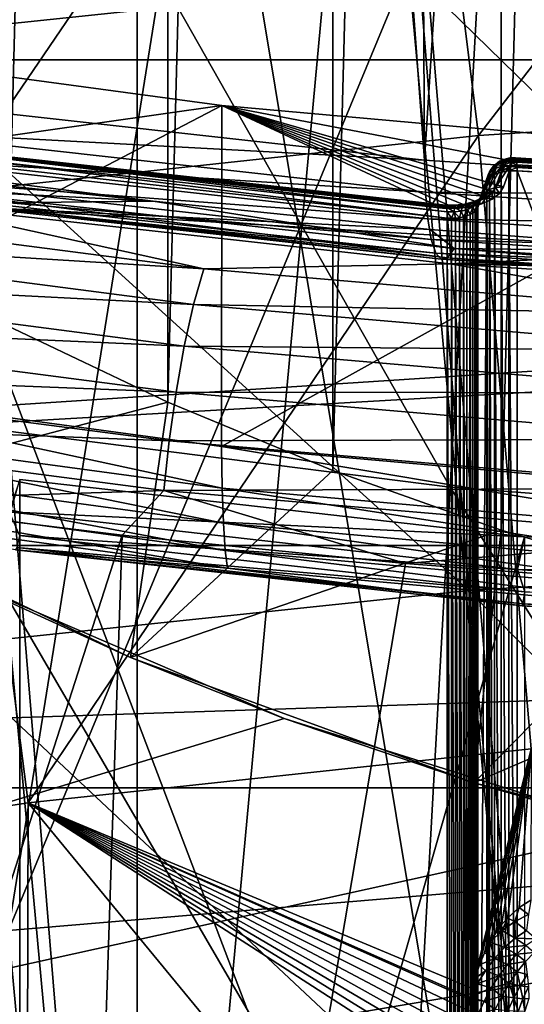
# Model space of a CAD drawing. Header units: metres. Extents: x -109 to 109, y -78 to 121.
# Tile 651 of 656: x -5.85 to -3.93, y -47.25 to -43.49. Entities that reach past the tile are written whole.
import ezdxf

# ---------------------------------------------------------------- set-up
doc = ezdxf.new("R2010")
doc.units = ezdxf.units.M
doc.layers.add('solid_508554_SW0001', color=7, linetype='CONTINUOUS')

msp = doc.modelspace()

# ---------------------------------------------------------------- linework, layer by layer
at = {"layer": 'solid_508554_SW0001'}
for points in [[(-4.01723, -45.438103, -81.150002), (-4.01723, -20.710646, -81.150002), (-3.364592, -20.517324, -81.150002)], [(-3.364592, -45.631424, -81.150002), (-4.01723, -45.438103, -81.150002), (-3.364592, -20.517324, -81.150002)], [(-4.658784, -45.210922, -81.150002), (-4.658784, -20.937828, -81.150002), (-4.01723, -20.710646, -81.150002)], [(-4.01723, -45.438103, -81.150002), (-4.658784, -45.210922, -81.150002), (-4.01723, -20.710646, -81.150002)], [(-5.287572, -44.950462, -81.150002), (-5.287572, -21.198286, -81.150002), (-4.658784, -20.937828, -81.150002)], [(-4.658784, -45.210922, -81.150002), (-5.287572, -44.950462, -81.150002), (-4.658784, -20.937828, -81.150002)], [(-5.901887, -44.657455, -81.150002), (-5.901887, -21.491295, -81.150002), (-5.287572, -21.198286, -81.150002)], [(-5.287572, -44.950462, -81.150002), (-5.901887, -44.657455, -81.150002), (-5.287572, -21.198286, -81.150002)], [(-6.560158, -27.994875, -12.251502), (-5.485802, -28.125662, -12.478029), (-6.423145, -43.793064, -2.395972)], [(-5.485802, -28.125662, -12.478029), (-4.309449, -44.027363, -2.801788), (-6.423145, -43.793064, -2.395972)], [(-5.485802, -28.125662, -12.478029), (-4.401103, -28.233006, -12.663955), (-4.309449, -44.027363, -2.801788)], [(-4.401103, -28.233006, -12.663955), (-3.308108, -28.316706, -12.808928), (-4.309449, -44.027363, -2.801788)], [(-3.308108, -28.316706, -12.808928), (-2.162955, -44.168655, -3.046519), (-4.309449, -44.027363, -2.801788)], [(-3.629026, -31.862358, 40.812778), (-3.629026, -51.276081, 7.187222), (-5.404819, -51.067249, 7.548927)], [(-3.629026, -31.862358, 40.812778), (-5.404819, -51.067249, 7.548927), (-5.404819, -32.07119, 40.451073)], [(-3.629026, -51.32246, 7.214), (-3.629026, -31.908737, 40.839554), (-5.404819, -32.117569, 40.477848)], [(-5.404819, -32.07119, 40.451073), (-5.404819, -51.067249, 7.548927), (-7.134504, -50.777386, 8.050988)], [(-5.404819, -32.07119, 40.451073), (-7.134504, -50.777386, 8.050988), (-7.134504, -32.361053, 39.949013)], [(-5.404819, -51.113628, 7.575704), (-5.404819, -32.117569, 40.477848), (-7.134504, -32.407433, 39.975788)], [(-3.629026, -51.32246, 7.214), (-5.404819, -32.117569, 40.477848), (-5.404819, -51.113628, 7.575704)], [(-5.404819, -51.113628, 7.575704), (-7.134504, -32.407433, 39.975788), (-7.134504, -50.823765, 8.077765)], [(-5.404819, -51.067249, 7.548927), (-6.276352, -40.446301, 1.728551), (-7.134569, -40.291367, 1.996909)], [(-7.134504, -50.777386, 8.050988), (-5.404819, -51.067249, 7.548927), (-7.134569, -40.291367, 1.996909)], [(-5.404819, -51.067249, 7.548927), (-5.404889, -40.581234, 1.494844), (-6.276352, -40.446301, 1.728551)], [(-3.629026, -51.276081, 7.187222), (-4.521749, -40.695915, 1.296209), (-5.404889, -40.581234, 1.494844)], [(-5.404819, -51.067249, 7.548927), (-3.629026, -51.276081, 7.187222), (-5.404889, -40.581234, 1.494844)], [(-5.895992, -46.964874, 86.879326), (-4.900442, -40.748657, 98.549866), (-3.269912, -40.630043, 98.488197)], [(-2.953944, -46.717266, 86.750404), (-5.895992, -46.964874, 86.879326), (-3.269912, -40.630043, 98.488197)], [(-3.629026, -51.276081, 7.187222), (-3.62909, -40.790066, 1.133133), (-4.521749, -40.695915, 1.296209)], [(-5.895992, -46.964874, 86.879326), (-6.525666, -40.914528, 98.636101), (-4.900442, -40.748657, 98.549866)], [(-6.455026, -43.566059, 54.586559), (-4.607106, -41.059139, 54.730843), (-6.869135, -41.302891, 54.308651)], [(-6.455026, -43.566059, 54.586559), (-4.328004, -43.343063, 54.972797), (-4.607106, -41.059139, 54.730843)], [(-4.104473, -43.933121, 53.005287), (-4.392831, -41.612961, 52.792309), (-2.204805, -41.468933, 53.041775)], [(-2.059657, -43.802197, 53.232056), (-4.104473, -43.933121, 53.005287), (-2.204805, -41.468933, 53.041775)], [(-6.119717, -44.15028, 52.629154), (-6.547425, -41.851791, 52.378643), (-4.392831, -41.612961, 52.792309)], [(-4.104473, -43.933121, 53.005287), (-6.119717, -44.15028, 52.629154), (-4.392831, -41.612961, 52.792309)], [(-6.299369, -45.009907, 102.510941), (-4.212445, -45.274727, 102.663315), (-6.051652, -42.033009, 107.892433)], [(-4.212445, -45.274727, 102.663315), (-4.04395, -42.245338, 108.014519), (-6.051652, -42.033009, 107.892433)], [(14.516794, -42.200077, -49.456135), (-14.516794, -42.200077, -49.456135), (-14.33133, -43.644951, -52.58112)], [(14.331326, -43.644993, -52.581203), (14.516794, -42.200077, -49.456135), (-14.33133, -43.644951, -52.58112)], [(-4.212445, -45.274727, 102.663315), (-2.109895, -45.433464, 102.754768), (-4.04395, -42.245338, 108.014519)], [(-2.109895, -45.433464, 102.754768), (-2.024637, -42.372395, 108.087708), (-4.04395, -42.245338, 108.014519)], [(-2.077328, -45.540302, 55.240616), (-2.171419, -43.208652, 55.205601), (-4.328004, -43.343063, 54.972797)], [(-4.140467, -45.668884, 55.017899), (-4.328004, -43.343063, 54.972797), (-6.455026, -43.566059, 54.586559)], [(-4.140467, -45.668884, 55.017899), (-2.077328, -45.540302, 55.240616), (-4.328004, -43.343063, 54.972797)], [(-7.060809, -44.850948, 0.315876), (-7.060785, -43.551914, -0.434131), (-5.082956, -43.81974, -0.898017)], [(-5.082956, -43.81974, -0.898017), (-7.060785, -43.551914, -0.434131), (-6.245861, -43.984772, -1.183861)], [(-6.175321, -45.882217, 54.648399), (-4.140467, -45.668884, 55.017899), (-6.455026, -43.566059, 54.586559)], [(14.331326, -43.644993, -52.581203), (-14.33133, -43.644951, -52.58112), (-14.108759, -45.49614, -56.70747)], [(14.303506, -43.868729, -53.072418), (14.331326, -43.644993, -52.581203), (-14.108759, -45.49614, -56.70747)], [(-6.417964, -43.91507, -2.303208), (-6.423145, -43.793064, -2.395972), (-4.309449, -44.027363, -2.801788)], [(-2.059657, -43.802197, 53.232056), (-3.903623, -46.271629, 53.002853), (-4.104473, -43.933121, 53.005287)], [(-7.060809, -44.850948, 0.315876), (-5.082956, -43.81974, -0.898017), (-5.082978, -45.118774, -0.148012)], [(-5.082956, -43.81974, -0.898017), (-6.245861, -43.984772, -1.183861), (-4.240786, -44.210926, -1.575567)], [(-5.082978, -45.118774, -0.148012), (-5.082956, -43.81974, -0.898017), (-3.065651, -43.999454, -1.209289)], [(-5.082956, -43.81974, -0.898017), (-4.008262, -44.129883, -1.435199), (-3.973532, -44.031403, -1.264624)], [(-3.065651, -43.999454, -1.209289), (-5.082956, -43.81974, -0.898017), (-3.973532, -44.031403, -1.264624)], [(-5.082956, -43.81974, -0.898017), (-4.024026, -44.154846, -1.478439), (-4.008262, -44.129883, -1.435199)], [(-5.082956, -43.81974, -0.898017), (-4.052202, -44.176907, -1.516647), (-4.024026, -44.154846, -1.478439)], [(-5.082956, -43.81974, -0.898017), (-4.090856, -44.194553, -1.547212), (-4.052202, -44.176907, -1.516647)], [(-5.082956, -43.81974, -0.898017), (-4.137343, -44.206581, -1.568045), (-4.090856, -44.194553, -1.547212)], [(-5.082956, -43.81974, -0.898017), (-4.188486, -44.212166, -1.577719), (-4.137343, -44.206581, -1.568045)], [(-5.082956, -43.81974, -0.898017), (-4.240786, -44.210926, -1.575567), (-4.188486, -44.212166, -1.577719)], [(14.108759, -45.49614, -56.70747), (14.303506, -43.868729, -53.072418), (-14.108759, -45.49614, -56.70747)], [(-8.297203, -43.875393, -0.994412), (-6.389594, -44.051994, -1.300292), (-5.344443, -44.183674, -1.528365)], [(-6.278788, -44.193562, -1.545495), (-8.297203, -43.875393, -0.994412), (-5.344443, -44.183674, -1.528365)], [(-4.305973, -44.149178, -2.708696), (-6.417964, -43.91507, -2.303208), (-4.309449, -44.027363, -2.801788)], [(-6.405354, -44.017605, -2.189666), (-6.417964, -43.91507, -2.303208), (-4.305973, -44.149178, -2.708696)], [(-4.104473, -43.933121, 53.005287), (-5.820252, -46.478161, 52.64513), (-6.119717, -44.15028, 52.629154)], [(-4.104473, -43.933121, 53.005287), (-3.903623, -46.271629, 53.002853), (-5.820252, -46.478161, 52.64513)], [(-4.235291, -44.199959, -1.546785), (-4.240786, -44.210926, -1.575567), (-6.245861, -43.984772, -1.183861)], [(-6.017289, -44.003448, -1.206417), (-4.235291, -44.199959, -1.546785), (-6.245861, -43.984772, -1.183861)], [(-4.297513, -44.251251, -2.594357), (-6.405354, -44.017605, -2.189666), (-4.305973, -44.149178, -2.708696)], [(-6.38578, -44.096764, -2.05961), (-6.405354, -44.017605, -2.189666), (-4.297513, -44.251251, -2.594357)], [(-6.219672, -44.023121, -1.05028), (-4.223004, -49.271271, 1.459655), (-4.223004, -44.248325, -1.440345)], [(-6.219672, -44.023121, -1.05028), (-4.223004, -44.248325, -1.440345), (-6.001062, -44.028053, -1.120447)], [(-6.219672, -49.046066, 1.84972), (-4.223004, -49.271271, 1.459655), (-6.219672, -44.023121, -1.05028)], [(-6.01024, -44.002266, -1.175925), (-4.23033, -44.198547, -1.515895), (-6.017289, -44.003448, -1.206417)], [(-6.017289, -44.003448, -1.206417), (-4.23033, -44.198547, -1.515895), (-4.235291, -44.199959, -1.546785)], [(-6.01024, -44.002266, -1.175925), (-4.226394, -44.206844, -1.485953), (-4.23033, -44.198547, -1.515895)], [(-6.004648, -44.010746, -1.1463), (-4.226394, -44.206844, -1.485953), (-6.01024, -44.002266, -1.175925)], [(-6.004648, -44.010746, -1.1463), (-4.22387, -44.224033, -1.459897), (-4.226394, -44.206844, -1.485953)], [(-6.001062, -44.028053, -1.120447), (-4.22387, -44.224033, -1.459897), (-6.004648, -44.010746, -1.1463)], [(-6.001062, -44.028053, -1.120447), (-4.223004, -44.248325, -1.440345), (-4.22387, -44.224033, -1.459897)], [(-5.082978, -45.118774, -0.148012), (-3.065651, -43.999454, -1.209289), (-3.065665, -45.298492, -0.459287)], [(-4.305973, -44.149178, -2.708696), (-4.309449, -44.027363, -2.801788), (-2.162955, -44.168655, -3.046519)], [(-4.066097, -44.141293, -1.416837), (-4.032109, -44.043221, -1.245872), (-4.004067, -44.032978, -1.257496)], [(-4.038606, -44.13142, -1.428133), (-4.066097, -44.141293, -1.416837), (-4.004067, -44.032978, -1.257496)], [(-4.047506, -44.051212, -1.222805), (-4.034378, -44.042671, -1.189667), (-4.024043, -44.031715, -1.21296)], [(-4.047506, -44.051212, -1.222805), (-4.024043, -44.031715, -1.21296), (-4.037282, -44.046375, -1.242999)], [(-4.038606, -44.13142, -1.428133), (-3.973532, -44.031403, -1.264624), (-4.008262, -44.129883, -1.435199)], [(-4.038606, -44.13142, -1.428133), (-3.995366, -44.031631, -1.260045), (-3.973532, -44.031403, -1.264624)], [(-4.038606, -44.13142, -1.428133), (-4.004067, -44.032978, -1.257496), (-3.995366, -44.031631, -1.260045)], [(-4.037282, -44.046375, -1.242999), (-4.024043, -44.031715, -1.21296), (-4.010734, -44.02792, -1.237)], [(-4.032109, -44.043221, -1.245872), (-4.037282, -44.046375, -1.242999), (-4.010734, -44.02792, -1.237)], [(-4.024043, -44.031715, -1.21296), (-4.034378, -44.042671, -1.189667), (-4.008827, -44.033653, -1.174131)], [(-4.004067, -44.032978, -1.257496), (-4.032109, -44.043221, -1.245872), (-4.010734, -44.02792, -1.237)], [(-4.024043, -44.031715, -1.21296), (-4.008827, -44.033653, -1.174131), (-3.998477, -44.022701, -1.197446)], [(-4.010734, -44.02792, -1.237), (-4.024043, -44.031715, -1.21296), (-3.998477, -44.022701, -1.197446)], [(-4.010734, -44.02792, -1.237), (-3.998477, -44.022701, -1.197446), (-3.985151, -44.018921, -1.221505)], [(-3.995366, -44.031631, -1.260045), (-4.010734, -44.02792, -1.237), (-3.985151, -44.018921, -1.221505)], [(-4.004067, -44.032978, -1.257496), (-4.010734, -44.02792, -1.237), (-3.995366, -44.031631, -1.260045)], [(-3.973333, -44.025063, -1.17772), (-3.998477, -44.022701, -1.197446), (-4.008827, -44.033653, -1.174131)], [(-3.981183, -44.035309, -1.158917), (-3.973333, -44.025063, -1.17772), (-4.008827, -44.033653, -1.174131)], [(-3.998477, -44.022701, -1.197446), (-3.963453, -44.019077, -1.20405), (-3.985151, -44.018921, -1.221505)], [(-3.998477, -44.022701, -1.197446), (-3.962585, -44.020065, -1.197646), (-3.963453, -44.019077, -1.20405)], [(-3.973333, -44.025063, -1.17772), (-3.962585, -44.020065, -1.197646), (-3.998477, -44.022701, -1.197446)], [(-3.995366, -44.031631, -1.260045), (-3.985151, -44.018921, -1.221505), (-3.969797, -44.022671, -1.244584)], [(-3.995366, -44.031631, -1.260045), (-3.969797, -44.022671, -1.244584), (-3.973532, -44.031403, -1.264624)], [(-3.985151, -44.018921, -1.221505), (-3.963453, -44.019077, -1.20405), (-3.968278, -44.02039, -1.235695)], [(-3.985151, -44.018921, -1.221505), (-3.968278, -44.02039, -1.235695), (-3.969797, -44.022671, -1.244584)], [(-3.981183, -44.035309, -1.158917), (-3.958347, -44.035416, -1.160322), (-3.973333, -44.025063, -1.17772)], [(-3.065651, -43.999454, -1.209289), (-3.973532, -44.031403, -1.264624), (-1.997965, -44.158318, -1.48445)], [(-3.969797, -44.022671, -1.244584), (-1.997965, -44.158318, -1.48445), (-3.973532, -44.031403, -1.264624)], [(-3.973333, -44.025063, -1.17772), (-3.959697, -44.027767, -1.173807), (-3.962585, -44.020065, -1.197646)], [(-3.973333, -44.025063, -1.17772), (-3.958347, -44.035416, -1.160322), (-3.959697, -44.027767, -1.173807)], [(-3.969797, -44.022671, -1.244584), (-3.968278, -44.02039, -1.235695), (-1.995761, -44.148376, -1.460414)], [(-3.969797, -44.022671, -1.244584), (-1.995761, -44.148376, -1.460414), (-1.997965, -44.158318, -1.48445)], [(-3.968278, -44.02039, -1.235695), (-3.963453, -44.019077, -1.20405), (-1.993706, -44.145012, -1.434608)], [(-3.968278, -44.02039, -1.235695), (-1.993706, -44.145012, -1.434608), (-1.995761, -44.148376, -1.460414)], [(-3.963453, -44.019077, -1.20405), (-3.962585, -44.020065, -1.197646), (-1.993706, -44.145012, -1.434608)], [(-3.962585, -44.020065, -1.197646), (-1.991941, -44.148457, -1.408791), (-1.993706, -44.145012, -1.434608)], [(-3.962585, -44.020065, -1.197646), (-3.959697, -44.027767, -1.173807), (-1.991941, -44.148457, -1.408791)], [(-3.959697, -44.027767, -1.173807), (-1.990587, -44.158474, -1.384723), (-1.991941, -44.148457, -1.408791)], [(-3.959697, -44.027767, -1.173807), (-3.958347, -44.035416, -1.160322), (-1.990587, -44.158474, -1.384723)], [(-6.25549, -44.13628, -1.475323), (-5.344443, -44.183674, -1.528365), (-6.389594, -44.051994, -1.300292)], [(-4.101923, -44.181465, -1.386347), (-4.061787, -44.071796, -1.223333), (-4.053938, -44.060909, -1.231215)], [(-4.087916, -44.158535, -1.402437), (-4.101923, -44.181465, -1.386347), (-4.053938, -44.060909, -1.231215)], [(-4.087916, -44.158535, -1.402437), (-4.037282, -44.046375, -1.242999), (-4.032109, -44.043221, -1.245872)], [(-4.066097, -44.141293, -1.416837), (-4.087916, -44.158535, -1.402437), (-4.032109, -44.043221, -1.245872)], [(-4.087916, -44.158535, -1.402437), (-4.053938, -44.060909, -1.231215), (-4.037282, -44.046375, -1.242999)], [(-4.05533, -44.061459, -1.204045), (-4.061787, -44.071796, -1.223333), (-4.067434, -44.083626, -1.215353)], [(-4.060238, -44.076248, -1.187451), (-4.05533, -44.061459, -1.204045), (-4.067434, -44.083626, -1.215353)], [(-4.040925, -44.059925, -1.168959), (-4.061911, -44.094608, -1.174103), (-4.043165, -44.082119, -1.152467)], [(-4.060238, -44.076248, -1.187451), (-4.061911, -44.094608, -1.174103), (-4.040925, -44.059925, -1.168959)], [(-4.047506, -44.051212, -1.222805), (-4.053938, -44.060909, -1.231215), (-4.061787, -44.071796, -1.223333)], [(-4.05533, -44.061459, -1.204045), (-4.047506, -44.051212, -1.222805), (-4.061787, -44.071796, -1.223333)], [(-4.060238, -44.076248, -1.187451), (-4.040925, -44.059925, -1.168959), (-4.05533, -44.061459, -1.204045)], [(-4.05533, -44.061459, -1.204045), (-4.040925, -44.059925, -1.168959), (-4.034378, -44.042671, -1.189667)], [(-4.05533, -44.061459, -1.204045), (-4.034378, -44.042671, -1.189667), (-4.047506, -44.051212, -1.222805)], [(-4.047506, -44.051212, -1.222805), (-4.037282, -44.046375, -1.242999), (-4.053938, -44.060909, -1.231215)], [(-4.015383, -44.050919, -1.153402), (-4.043165, -44.082119, -1.152467), (-4.017627, -44.073128, -1.136895)], [(-4.040925, -44.059925, -1.168959), (-4.043165, -44.082119, -1.152467), (-4.015383, -44.050919, -1.153402)], [(-4.034378, -44.042671, -1.189667), (-4.040925, -44.059925, -1.168959), (-4.015383, -44.050919, -1.153402)], [(-4.034378, -44.042671, -1.189667), (-4.015383, -44.050919, -1.153402), (-4.008827, -44.033653, -1.174131)], [(-3.986109, -44.050117, -1.142282), (-4.017627, -44.073128, -1.136895), (-3.987787, -44.068516, -1.128906)], [(-3.986109, -44.050117, -1.142282), (-4.015383, -44.050919, -1.153402), (-4.017627, -44.073128, -1.136895)], [(-3.987787, -49.091461, 1.771095), (-3.987787, -44.068516, -1.128906), (-4.017627, -44.073128, -1.136895)], [(-3.981183, -44.035309, -1.158917), (-4.008827, -44.033653, -1.174131), (-4.015383, -44.050919, -1.153402)], [(-3.986109, -44.050117, -1.142282), (-3.981183, -44.035309, -1.158917), (-4.015383, -44.050919, -1.153402)], [(-3.986109, -44.050117, -1.142282), (-3.987787, -44.068516, -1.128906), (-3.956787, -44.056061, -1.137924)], [(-3.956787, -44.056061, -1.137924), (-3.987787, -44.068516, -1.128906), (-3.956587, -44.068726, -1.129273)], [(-3.987787, -44.068516, -1.128906), (-3.956587, -49.091675, 1.770727), (-3.956587, -44.068726, -1.129273)], [(-3.987787, -49.091461, 1.771095), (-3.956587, -49.091675, 1.770727), (-3.987787, -44.068516, -1.128906)], [(-3.986109, -44.050117, -1.142282), (-3.957375, -44.044918, -1.14831), (-3.981183, -44.035309, -1.158917)], [(-3.986109, -44.050117, -1.142282), (-3.956787, -44.056061, -1.137924), (-3.957375, -44.044918, -1.14831)], [(-3.981183, -44.035309, -1.158917), (-3.957375, -44.044918, -1.14831), (-3.958347, -44.035416, -1.160322)], [(-3.958347, -44.035416, -1.160322), (-3.957375, -44.044918, -1.14831), (-1.990587, -44.158474, -1.384723)], [(-3.957375, -44.044918, -1.14831), (-1.989736, -44.174385, -1.364044), (-1.990587, -44.158474, -1.384723)], [(-3.957375, -44.044918, -1.14831), (-3.956787, -44.056061, -1.137924), (-1.989736, -44.174385, -1.364044)], [(-3.956787, -44.056061, -1.137924), (-3.956587, -44.068726, -1.129273), (-1.989736, -44.174385, -1.364044)], [(-1.989446, -49.218048, 1.551837), (-1.989446, -44.195103, -1.348163), (-3.956587, -44.068726, -1.129273)], [(-1.989736, -44.174385, -1.364044), (-3.956587, -44.068726, -1.129273), (-1.989446, -44.195103, -1.348163)], [(-3.956587, -49.091675, 1.770727), (-1.989446, -49.218048, 1.551837), (-3.956587, -44.068726, -1.129273)], [(-4.28438, -44.3297, -2.463065), (-6.38578, -44.096764, -2.05961), (-4.297513, -44.251251, -2.594357)], [(-6.359963, -44.149635, -1.917828), (-6.38578, -44.096764, -2.05961), (-4.28438, -44.3297, -2.463065)], [(-4.067434, -44.083626, -1.215353), (-4.106743, -44.207802, -1.37016), (-4.070854, -44.09618, -1.207409)], [(-4.101923, -44.181465, -1.386347), (-4.106743, -44.207802, -1.37016), (-4.067434, -44.083626, -1.215353)], [(-4.070854, -44.09618, -1.207409), (-4.106743, -44.207802, -1.37016), (-4.072013, -44.109322, -1.199585)], [(-4.101923, -44.181465, -1.386347), (-4.067434, -44.083626, -1.215353), (-4.061787, -44.071796, -1.223333)], [(-4.060238, -44.076248, -1.187451), (-4.072013, -44.109322, -1.199585), (-4.061911, -44.094608, -1.174103)], [(-4.060238, -44.076248, -1.187451), (-4.070854, -44.09618, -1.207409), (-4.072013, -44.109322, -1.199585)], [(-4.061911, -49.117558, 1.725897), (-4.061911, -44.094608, -1.174103), (-4.072013, -44.109322, -1.199585)], [(-4.060238, -44.076248, -1.187451), (-4.067434, -44.083626, -1.215353), (-4.070854, -44.09618, -1.207409)], [(-4.043165, -49.105064, 1.747533), (-4.043165, -44.082119, -1.152467), (-4.061911, -44.094608, -1.174103)], [(-4.061911, -49.117558, 1.725897), (-4.043165, -49.105064, 1.747533), (-4.061911, -44.094608, -1.174103)], [(-4.017627, -49.096073, 1.763105), (-4.017627, -44.073128, -1.136895), (-4.043165, -44.082119, -1.152467)], [(-4.043165, -49.105064, 1.747533), (-4.017627, -49.096073, 1.763105), (-4.043165, -44.082119, -1.152467)], [(-4.017627, -49.096073, 1.763105), (-3.987787, -49.091461, 1.771095), (-4.017627, -44.073128, -1.136895)], [(-4.222531, -44.399334, -2.017836), (-6.25549, -44.13628, -1.475323), (-6.293596, -44.169762, -1.620206)], [(-6.25549, -44.13628, -1.475323), (-4.196965, -44.36446, -1.870546), (-5.344443, -44.183674, -1.528365)], [(-4.222531, -44.399334, -2.017836), (-4.196965, -44.36446, -1.870546), (-6.25549, -44.13628, -1.475323)], [(-4.106743, -49.230751, 1.52984), (-4.072013, -44.109322, -1.199585), (-4.106743, -44.207802, -1.37016)], [(-4.106743, -49.230751, 1.52984), (-4.072013, -49.132267, 1.700415), (-4.072013, -44.109322, -1.199585)], [(-4.077241, -44.158928, -1.447366), (-4.087916, -44.158535, -1.402437), (-4.066097, -44.141293, -1.416837)], [(-4.077241, -44.158928, -1.447366), (-4.066097, -44.141293, -1.416837), (-4.051951, -44.152538, -1.464698)], [(-4.061911, -49.117558, 1.725897), (-4.072013, -44.109322, -1.199585), (-4.072013, -49.132267, 1.700415)], [(-4.051951, -44.152538, -1.464698), (-4.066097, -44.141293, -1.416837), (-4.038606, -44.13142, -1.428133)], [(-4.051951, -44.152538, -1.464698), (-4.038606, -44.13142, -1.428133), (-4.024026, -44.154846, -1.478439)], [(-4.038606, -44.13142, -1.428133), (-4.008262, -44.129883, -1.435199), (-4.024026, -44.154846, -1.478439)], [(-6.119717, -44.15028, 52.629154), (-5.820252, -46.478161, 52.64513), (-7.694947, -46.765221, 52.147926)], [(-7.15963, -44.180824, -1.487525), (-5.15119, -44.442303, -1.94042), (-7.213194, -44.314728, -1.612179)], [(-7.15963, -44.180824, -1.487525), (-6.278788, -44.193562, -1.545495), (-5.15119, -44.442303, -1.94042)], [(-4.267058, -44.38163, -2.319652), (-6.359963, -44.149635, -1.917828), (-4.28438, -44.3297, -2.463065)], [(-6.328853, -44.174271, -1.76954), (-6.359963, -44.149635, -1.917828), (-4.267058, -44.38163, -2.319652)], [(-6.293596, -44.169762, -1.620206), (-6.328853, -44.174271, -1.76954), (-4.246186, -44.405128, -2.169398)], [(-4.246186, -44.405128, -2.169398), (-6.328853, -44.174271, -1.76954), (-4.267058, -44.38163, -2.319652)], [(-4.222531, -44.399334, -2.017836), (-6.293596, -44.169762, -1.620206), (-4.246186, -44.405128, -2.169398)], [(-2.161211, -44.290359, -2.953229), (-4.305973, -44.149178, -2.708696), (-2.162955, -44.168655, -3.046519)], [(-4.297513, -44.251251, -2.594357), (-4.305973, -44.149178, -2.708696), (-2.161211, -44.290359, -2.953229)], [(-4.12446, -44.186981, -1.495918), (-4.09715, -44.174515, -1.474342), (-4.1085, -44.186123, -1.522851)], [(-4.114097, -44.186558, -1.450921), (-4.09715, -44.174515, -1.474342), (-4.12446, -44.186981, -1.495918)], [(-4.114097, -44.186558, -1.450921), (-4.097311, -44.173412, -1.428177), (-4.09715, -44.174515, -1.474342)], [(-4.110193, -44.194569, -1.409013), (-4.097311, -44.173412, -1.428177), (-4.114097, -44.186558, -1.450921)], [(-4.110193, -44.194569, -1.409013), (-4.101923, -44.181465, -1.386347), (-4.097311, -44.173412, -1.428177)], [(-4.110193, -44.194569, -1.409013), (-4.106743, -44.207802, -1.37016), (-4.101923, -44.181465, -1.386347)], [(-4.1085, -44.186123, -1.522851), (-4.075794, -44.171196, -1.497008), (-4.090856, -44.194553, -1.547212)], [(-4.09715, -44.174515, -1.474342), (-4.075794, -44.171196, -1.497008), (-4.1085, -44.186123, -1.522851)], [(-4.097311, -44.173412, -1.428177), (-4.101923, -44.181465, -1.386347), (-4.087916, -44.158535, -1.402437)], [(-4.097311, -44.173412, -1.428177), (-4.087916, -44.158535, -1.402437), (-4.077241, -44.158928, -1.447366)], [(-4.097311, -44.173412, -1.428177), (-4.077241, -44.158928, -1.447366), (-4.09715, -44.174515, -1.474342)], [(-4.09715, -44.174515, -1.474342), (-4.077241, -44.158928, -1.447366), (-4.075794, -44.171196, -1.497008)], [(-4.075794, -44.171196, -1.497008), (-4.052202, -44.176907, -1.516647), (-4.090856, -44.194553, -1.547212)], [(-4.077241, -44.158928, -1.447366), (-4.051951, -44.152538, -1.464698), (-4.075794, -44.171196, -1.497008)], [(-4.075794, -44.171196, -1.497008), (-4.051951, -44.152538, -1.464698), (-4.052202, -44.176907, -1.516647)], [(-4.051951, -44.152538, -1.464698), (-4.024026, -44.154846, -1.478439), (-4.052202, -44.176907, -1.516647)], [(-6.278788, -44.193562, -1.545495), (-5.344443, -44.183674, -1.528365), (-4.288528, -44.291771, -1.7156)], [(-6.278788, -44.193562, -1.545495), (-4.288528, -44.291771, -1.7156), (-3.223977, -44.376076, -1.86162)], [(-4.212596, -44.422569, -1.942149), (-6.278788, -44.193562, -1.545495), (-3.223977, -44.376076, -1.86162)], [(-5.15119, -44.442303, -1.94042), (-6.278788, -44.193562, -1.545495), (-4.212596, -44.422569, -1.942149)], [(-4.196965, -44.36446, -1.870546), (-4.288528, -44.291771, -1.7156), (-5.344443, -44.183674, -1.528365)], [(-4.235291, -44.199959, -1.546785), (-4.191078, -44.201012, -1.54862), (-4.240786, -44.210926, -1.575567)], [(-4.191078, -44.201012, -1.54862), (-4.188486, -44.212166, -1.577719), (-4.240786, -44.210926, -1.575567)], [(-4.23033, -44.198547, -1.515895), (-4.193412, -44.199421, -1.51743), (-4.235291, -44.199959, -1.546785)], [(-4.193412, -44.199421, -1.51743), (-4.191078, -44.201012, -1.54862), (-4.235291, -44.199959, -1.546785)], [(-4.195264, -44.207577, -1.487249), (-4.193412, -44.199421, -1.51743), (-4.23033, -44.198547, -1.515895)], [(-4.226394, -44.206844, -1.485953), (-4.195264, -44.207577, -1.487249), (-4.23033, -44.198547, -1.515895)], [(-4.196452, -44.224674, -1.461038), (-4.195264, -44.207577, -1.487249), (-4.226394, -44.206844, -1.485953)], [(-4.22387, -44.224033, -1.459897), (-4.196452, -44.224674, -1.461038), (-4.226394, -44.206844, -1.485953)], [(-4.196452, -44.224674, -1.461038), (-4.169632, -44.221737, -1.455977), (-4.195264, -44.207577, -1.487249)], [(-4.195264, -44.207577, -1.487249), (-4.164811, -44.204247, -1.481505), (-4.193412, -44.199421, -1.51743)], [(-4.169632, -44.221737, -1.455977), (-4.164811, -44.204247, -1.481505), (-4.195264, -44.207577, -1.487249)], [(-4.193412, -44.199421, -1.51743), (-4.157297, -44.195477, -1.510616), (-4.191078, -44.201012, -1.54862)], [(-4.164811, -44.204247, -1.481505), (-4.157297, -44.195477, -1.510616), (-4.193412, -44.199421, -1.51743)], [(-4.157297, -44.195477, -1.510616), (-4.147827, -44.196293, -1.540457), (-4.191078, -44.201012, -1.54862)], [(-4.191078, -44.201012, -1.54862), (-4.147827, -44.196293, -1.540457), (-4.188486, -44.212166, -1.577719)], [(-4.147827, -44.196293, -1.540457), (-4.137343, -44.206581, -1.568045), (-4.188486, -44.212166, -1.577719)], [(-4.169632, -44.221737, -1.455977), (-4.145249, -44.215416, -1.445063), (-4.164811, -44.204247, -1.481505)], [(-4.169632, -44.221737, -1.455977), (-4.161614, -44.244114, -1.433056), (-4.145249, -44.215416, -1.445063)], [(-4.164811, -44.204247, -1.481505), (-4.137123, -44.197075, -1.469112), (-4.157297, -44.195477, -1.510616)], [(-4.145249, -44.215416, -1.445063), (-4.137123, -44.197075, -1.469112), (-4.164811, -44.204247, -1.481505)], [(-4.145249, -44.215416, -1.445063), (-4.161614, -44.244114, -1.433056), (-4.148039, -44.240139, -1.426167)], [(-4.157297, -44.195477, -1.510616), (-4.12446, -44.186981, -1.495918), (-4.147827, -44.196293, -1.540457)], [(-4.137123, -44.197075, -1.469112), (-4.12446, -44.186981, -1.495918), (-4.157297, -44.195477, -1.510616)], [(-4.145249, -44.215416, -1.445063), (-4.148039, -44.240139, -1.426167), (-4.135879, -44.235146, -1.41752)], [(-4.147827, -44.196293, -1.540457), (-4.1085, -44.186123, -1.522851), (-4.137343, -44.206581, -1.568045)], [(-4.12446, -44.186981, -1.495918), (-4.1085, -44.186123, -1.522851), (-4.147827, -44.196293, -1.540457)], [(-4.145249, -44.215416, -1.445063), (-4.124972, -44.20615, -1.429042), (-4.137123, -44.197075, -1.469112)], [(-4.145249, -44.215416, -1.445063), (-4.135879, -44.235146, -1.41752), (-4.124972, -44.20615, -1.429042)], [(-4.1085, -44.186123, -1.522851), (-4.090856, -44.194553, -1.547212), (-4.137343, -44.206581, -1.568045)], [(-4.137123, -44.197075, -1.469112), (-4.114097, -44.186558, -1.450921), (-4.12446, -44.186981, -1.495918)], [(-4.124972, -44.20615, -1.429042), (-4.114097, -44.186558, -1.450921), (-4.137123, -44.197075, -1.469112)], [(-4.124972, -44.20615, -1.429042), (-4.135879, -44.235146, -1.41752), (-4.125436, -44.229263, -1.407328)], [(-4.124972, -44.20615, -1.429042), (-4.125436, -44.229263, -1.407328), (-4.116968, -44.22263, -1.395844)], [(-4.124972, -44.20615, -1.429042), (-4.110193, -44.194569, -1.409013), (-4.114097, -44.186558, -1.450921)], [(-4.124972, -44.20615, -1.429042), (-4.116968, -44.22263, -1.395844), (-4.110193, -44.194569, -1.409013)], [(-4.110193, -44.194569, -1.409013), (-4.116968, -44.22263, -1.395844), (-4.110685, -44.21542, -1.383352)], [(-4.110685, -49.238365, 1.516648), (-4.110685, -44.21542, -1.383352), (-4.116968, -44.22263, -1.395844)], [(-4.110193, -44.194569, -1.409013), (-4.110685, -44.21542, -1.383352), (-4.106743, -44.207802, -1.37016)], [(-4.110685, -44.21542, -1.383352), (-4.106743, -49.230751, 1.52984), (-4.106743, -44.207802, -1.37016)], [(-4.110685, -49.238365, 1.516648), (-4.106743, -49.230751, 1.52984), (-4.110685, -44.21542, -1.383352)], [(-2.156964, -44.392155, -2.838411), (-4.297513, -44.251251, -2.594357), (-2.161211, -44.290359, -2.953229)], [(-4.28438, -44.3297, -2.463065), (-4.297513, -44.251251, -2.594357), (-2.156964, -44.392155, -2.838411)], [(-4.22387, -44.224033, -1.459897), (-4.223004, -44.248325, -1.440345), (-4.207349, -44.249107, -1.441705)], [(-4.22387, -44.224033, -1.459897), (-4.207349, -44.249107, -1.441705), (-4.196452, -44.224674, -1.461038)], [(-4.207349, -49.272057, 1.458295), (-4.207349, -44.249107, -1.441705), (-4.223004, -44.248325, -1.440345)], [(-4.223004, -49.271271, 1.459655), (-4.207349, -49.272057, 1.458295), (-4.223004, -44.248325, -1.440345)], [(-4.196452, -44.224674, -1.461038), (-4.207349, -44.249107, -1.441705), (-4.191641, -44.248657, -1.440922)], [(-4.191641, -49.271603, 1.459078), (-4.191641, -44.248657, -1.440922), (-4.207349, -44.249107, -1.441705)], [(-4.207349, -49.272057, 1.458295), (-4.191641, -49.271603, 1.459078), (-4.207349, -44.249107, -1.441705)], [(-4.196452, -44.224674, -1.461038), (-4.176269, -44.246979, -1.438015), (-4.169632, -44.221737, -1.455977)], [(-4.196452, -44.224674, -1.461038), (-4.191641, -44.248657, -1.440922), (-4.176269, -44.246979, -1.438015)], [(-4.17627, -49.269924, 1.461985), (-4.176269, -44.246979, -1.438015), (-4.191641, -44.248657, -1.440922)], [(-4.191641, -49.271603, 1.459078), (-4.17627, -49.269924, 1.461985), (-4.191641, -44.248657, -1.440922)], [(-4.17627, -49.269924, 1.461985), (-4.161614, -49.267063, 1.466944), (-4.176269, -44.246979, -1.438015)], [(-4.169632, -44.221737, -1.455977), (-4.176269, -44.246979, -1.438015), (-4.161614, -44.244114, -1.433056)], [(-4.161614, -49.267063, 1.466944), (-4.161614, -44.244114, -1.433056), (-4.176269, -44.246979, -1.438015)], [(-4.148039, -49.263084, 1.473833), (-4.148039, -44.240139, -1.426167), (-4.161614, -44.244114, -1.433056)], [(-4.161614, -49.267063, 1.466944), (-4.148039, -49.263084, 1.473833), (-4.161614, -44.244114, -1.433056)], [(-4.148039, -49.263084, 1.473833), (-4.135879, -44.235146, -1.41752), (-4.148039, -44.240139, -1.426167)], [(-4.148039, -49.263084, 1.473833), (-4.135879, -49.258095, 1.48248), (-4.135879, -44.235146, -1.41752)], [(-4.135879, -49.258095, 1.48248), (-4.125436, -44.229263, -1.407328), (-4.135879, -44.235146, -1.41752)], [(-4.135879, -49.258095, 1.48248), (-4.125436, -49.252209, 1.492672), (-4.125436, -44.229263, -1.407328)], [(-4.125436, -49.252209, 1.492672), (-4.116968, -44.22263, -1.395844), (-4.125436, -44.229263, -1.407328)], [(-4.125436, -49.252209, 1.492672), (-4.116968, -49.245579, 1.504156), (-4.116968, -44.22263, -1.395844)], [(-4.116968, -49.245579, 1.504156), (-4.110685, -49.238365, 1.516648), (-4.116968, -44.22263, -1.395844)], [(-4.196965, -44.36446, -1.870546), (-3.223977, -44.376076, -1.86162), (-4.288528, -44.291771, -1.7156)], [(-7.213194, -44.314728, -1.612179), (-5.189728, -44.578163, -2.068461), (-7.262805, -44.471394, -1.708784)], [(-5.15119, -44.442303, -1.94042), (-5.189728, -44.578163, -2.068461), (-7.213194, -44.314728, -1.612179)], [(-2.150373, -44.470173, -2.706372), (-4.28438, -44.3297, -2.463065), (-2.156964, -44.392155, -2.838411)], [(-4.267058, -44.38163, -2.319652), (-4.28438, -44.3297, -2.463065), (-2.150373, -44.470173, -2.706372)], [(-2.11933, -44.537781, -2.257631), (-4.196965, -44.36446, -1.870546), (-4.222531, -44.399334, -2.017836)], [(-4.196965, -44.36446, -1.870546), (-2.106498, -44.502068, -2.10889), (-3.223977, -44.376076, -1.86162)], [(-2.11933, -44.537781, -2.257631), (-2.106498, -44.502068, -2.10889), (-4.196965, -44.36446, -1.870546)], [(-2.141679, -44.521534, -2.561975), (-4.267058, -44.38163, -2.319652), (-2.150373, -44.470173, -2.706372)], [(-4.246186, -44.405128, -2.169398), (-4.267058, -44.38163, -2.319652), (-2.141679, -44.521534, -2.561975)], [(-4.222531, -44.399334, -2.017836), (-4.246186, -44.405128, -2.169398), (-2.131203, -44.54435, -2.410536)], [(-2.131203, -44.54435, -2.410536), (-4.246186, -44.405128, -2.169398), (-2.141679, -44.521534, -2.561975)], [(-2.11933, -44.537781, -2.257631), (-4.222531, -44.399334, -2.017836), (-2.131203, -44.54435, -2.410536)], [(-4.212596, -44.422569, -1.942149), (-3.223977, -44.376076, -1.86162), (-2.152932, -44.436417, -1.96613)], [(-5.15119, -44.442303, -1.94042), (-3.105635, -44.617676, -2.244174), (-5.189728, -44.578163, -2.068461)], [(-5.15119, -44.442303, -1.94042), (-4.212596, -44.422569, -1.942149), (-3.105635, -44.617676, -2.244174)], [(-4.212596, -44.422569, -1.942149), (-2.152932, -44.436417, -1.96613), (-1.077552, -44.472668, -2.028921)], [(2.114358, -44.560677, -2.181355), (-4.212596, -44.422569, -1.942149), (-1.077552, -44.472668, -2.028921)], [(2.114358, -44.560677, -2.181355), (-2.114343, -44.560677, -2.181356), (-4.212596, -44.422569, -1.942149)], [(-3.105635, -44.617676, -2.244174), (-4.212596, -44.422569, -1.942149), (-2.114343, -44.560677, -2.181356)], [(-7.262805, -44.471394, -1.708784), (-5.225421, -44.736637, -2.168205), (-7.306659, -44.645126, -1.773831)], [(-5.189728, -44.578163, -2.068461), (-5.225421, -44.736637, -2.168205), (-7.262805, -44.471394, -1.708784)], [(-5.189728, -44.578163, -2.068461), (-3.128869, -44.754845, -2.374489), (-5.225421, -44.736637, -2.168205)], [(-3.105635, -44.617676, -2.244174), (-3.128869, -44.754845, -2.374489), (-5.189728, -44.578163, -2.068461)], [(-7.306659, -44.645126, -1.773831), (-5.256973, -44.911976, -2.236025), (-7.343163, -44.829617, -1.804955)], [(-5.225421, -44.736637, -2.168205), (-5.256973, -44.911976, -2.236025), (-7.306659, -44.645126, -1.773831)], [(-6.686044, -45.317711, -80.601517), (-5.901887, -44.657455, -81.150002), (-5.287572, -44.950462, -81.150002)], [(-5.225421, -44.736637, -2.168205), (-3.150389, -44.914539, -2.476337), (-5.256973, -44.911976, -2.236025)], [(-3.128869, -44.754845, -2.374489), (-3.150389, -44.914539, -2.476337), (-5.225421, -44.736637, -2.168205)], [(-7.343163, -44.829617, -1.804955), (-5.283237, -45.097797, -2.269459), (-7.370991, -45.018158, -1.801026)], [(-5.256973, -44.911976, -2.236025), (-5.283237, -45.097797, -2.269459), (-7.343163, -44.829617, -1.804955)], [(-7.060809, -44.850948, 0.315876), (-5.081513, -45.278046, -0.033698), (-7.058713, -45.010155, 0.430308)], [(-7.060809, -44.850948, 0.315876), (-5.082978, -45.118774, -0.148012), (-5.081513, -45.278046, -0.033698)], [(-5.256973, -44.911976, -2.236025), (-3.169411, -45.09095, -2.546018), (-5.283237, -45.097797, -2.269459)], [(-3.150389, -44.914539, -2.476337), (-3.169411, -45.09095, -2.546018), (-5.256973, -44.911976, -2.236025)], [(-5.430768, -45.923859, -80.601517), (-6.686044, -45.317711, -80.601517), (-5.287572, -44.950462, -81.150002)], [(-5.430768, -45.923859, -80.601517), (-5.287572, -44.950462, -81.150002), (-4.658784, -45.210922, -81.150002)], [(-7.370991, -45.018158, -1.801026), (-5.303259, -45.287354, -2.26729), (-6.531059, -45.326851, -1.975512)], [(-5.283237, -45.097797, -2.269459), (-5.303259, -45.287354, -2.26729), (-7.370991, -45.018158, -1.801026)], [(-7.058713, -45.010155, 0.430308), (-5.07653, -45.412025, 0.109795), (-7.051624, -45.143997, 0.574036)], [(-7.058713, -45.010155, 0.430308), (-5.081513, -45.278046, -0.033698), (-5.07653, -45.412025, 0.109795)], [(-6.546741, -47.990227, 97.13131), (-4.381061, -48.305443, 97.312851), (-6.299369, -45.009907, 102.510941)], [(-4.381061, -48.305443, 97.312851), (-4.212445, -45.274727, 102.663315), (-6.299369, -45.009907, 102.510941)], [(-5.283237, -45.097797, -2.269459), (-3.185246, -45.277664, -2.581), (-5.303259, -45.287354, -2.26729)], [(-3.169411, -45.09095, -2.546018), (-3.185246, -45.277664, -2.581), (-5.283237, -45.097797, -2.269459)], [(-5.082978, -45.118774, -0.148012), (-3.064799, -45.457809, -0.345055), (-5.081513, -45.278046, -0.033698)], [(-5.082978, -45.118774, -0.148012), (-3.065665, -45.298492, -0.459287), (-3.064799, -45.457809, -0.345055)], [(-7.051624, -45.143997, 0.574036), (-5.06942, -45.515244, 0.27708), (-7.041455, -45.246887, 0.741889)], [(-7.051624, -45.143997, 0.574036), (-5.07653, -45.412025, 0.109795), (-5.06942, -45.515244, 0.27708)], [(-5.430768, -45.923859, -80.601517), (-4.658784, -45.210922, -81.150002), (-4.01723, -45.438103, -81.150002)], [(-5.852896, -45.244595, 1.634063), (-5.852784, -52.172813, 5.634036), (-7.730226, -51.867805, 6.162325)], [(-7.041455, -45.246887, 0.741889), (-5.061151, -45.583641, 0.461862), (-7.029539, -45.314701, 0.927684)], [(-7.041455, -45.246887, 0.741889), (-5.06942, -45.515244, 0.27708), (-5.061151, -45.583641, 0.461862)], [(-5.893445, -45.368664, 1.419168), (-3.928372, -45.46423, 1.253644), (-5.852896, -45.244595, 1.634063)], [(-5.852896, -45.244595, 1.634063), (-3.928372, -45.46423, 1.253644), (-5.852784, -52.172813, 5.634036)], [(-5.303259, -45.287354, -2.26729), (-5.461653, -45.457691, -2.202135), (-6.531059, -45.326851, -1.975512)], [(-5.303259, -45.287354, -2.26729), (-4.38185, -45.565083, -2.388145), (-5.461653, -45.457691, -2.202135)], [(-3.185246, -45.277664, -2.581), (-3.197317, -45.467903, -2.580011), (-5.303259, -45.287354, -2.26729)], [(-5.303259, -45.287354, -2.26729), (-3.197317, -45.467903, -2.580011), (-4.38185, -45.565083, -2.388145)], [(-5.081513, -45.278046, -0.033698), (-3.061842, -45.591881, -0.201726), (-5.07653, -45.412025, 0.109795)], [(-5.081513, -45.278046, -0.033698), (-3.064799, -45.457809, -0.345055), (-3.061842, -45.591881, -0.201726)], [(-4.381061, -48.305443, 97.312851), (-2.195379, -48.494778, 97.421974), (-4.212445, -45.274727, 102.663315)], [(-2.195379, -48.494778, 97.421974), (-2.109895, -45.433464, 102.754768), (-4.212445, -45.274727, 102.663315)], [(-6.531059, -45.326851, -1.975512), (-5.461653, -45.457691, -2.202135), (-7.965859, -53.246761, 0.706794)], [(-7.029539, -45.314701, 0.927684), (-5.061151, -45.583641, 0.461862), (-5.869006, -45.513824, 0.831555)], [(-5.430768, -45.923859, -80.601517), (-6.143511, -45.59874, -75.5), (-6.686044, -45.317711, -80.601517)], [(-5.893445, -45.368664, 1.419168), (-3.955292, -45.588825, 1.037837), (-3.928372, -45.46423, 1.253644)], [(-5.853263, -45.458199, 1.226122), (-3.955292, -45.588825, 1.037837), (-5.893445, -45.368664, 1.419168)], [(-5.07653, -45.412025, 0.109795), (-3.057638, -45.695324, -0.034832), (-5.06942, -45.515244, 0.27708)], [(-5.07653, -45.412025, 0.109795), (-3.061842, -45.591881, -0.201726), (-3.057638, -45.695324, -0.034832)], [(-5.461653, -45.457691, -2.202135), (-5.731252, -53.537685, 0.202901), (-7.965859, -53.246761, 0.706794)], [(-5.864079, -45.504848, 1.031797), (-3.927495, -45.673386, 0.853403), (-5.853263, -45.458199, 1.226122)], [(-3.927495, -45.673386, 0.853403), (-3.955292, -45.588825, 1.037837), (-5.853263, -45.458199, 1.226122)], [(-5.461653, -45.457691, -2.202135), (-4.38185, -45.565083, -2.388145), (-5.731252, -53.537685, 0.202901)], [(-4.121202, -46.401722, -80.601517), (-5.430768, -45.923859, -80.601517), (-4.01723, -45.438103, -81.150002)], [(-4.121202, -46.401722, -80.601517), (-4.01723, -45.438103, -81.150002), (-3.364592, -45.631424, -81.150002)], [(14.108759, -45.49614, -56.70747), (-14.108759, -45.49614, -56.70747), (-14.004402, -46.42012, -58.822041)], [(14.004408, -46.420071, -58.821926), (14.108759, -45.49614, -56.70747), (-14.004402, -46.42012, -58.822041)], [(-3.928372, -45.46423, 1.253644), (-3.928225, -52.392448, 5.25362), (-5.852784, -52.172813, 5.634036)], [(-3.197317, -45.467903, -2.580011), (-3.293707, -45.648823, -2.533188), (-4.38185, -45.565083, -2.388145)], [(-3.955292, -45.588825, 1.037837), (-1.972166, -45.596729, 1.024149), (-3.928372, -45.46423, 1.253644)], [(-5.869006, -45.513824, 0.831555), (-3.934416, -45.719002, 0.660877), (-5.864079, -45.504848, 1.031797)], [(-5.869006, -45.513824, 0.831555), (-3.937373, -45.726665, 0.462907), (-3.934416, -45.719002, 0.660877)], [(-5.061151, -45.583641, 0.461862), (-3.937373, -45.726665, 0.462907), (-5.869006, -45.513824, 0.831555)], [(-5.864079, -45.504848, 1.031797), (-3.934416, -45.719002, 0.660877), (-3.927495, -45.673386, 0.853403)], [(-5.06942, -45.515244, 0.27708), (-3.052775, -45.764126, 0.149253), (-5.061151, -45.583641, 0.461862)], [(-5.06942, -45.515244, 0.27708), (-3.057638, -45.695324, -0.034832), (-3.052775, -45.764126, 0.149253)], [(-4.38185, -45.565083, -2.388145), (-3.293707, -45.648823, -2.533188), (-5.731252, -53.537685, 0.202901)], [(-1.970237, -47.866879, 55.091526), (-2.077328, -45.540302, 55.240616), (-4.140467, -45.668884, 55.017899)], [(-6.143511, -45.59874, -75.5), (-4.844931, -46.156006, -75.5), (-13.515705, -48.788055, -75.5)], [(-5.430768, -45.923859, -80.601517), (-4.844931, -46.156006, -75.5), (-6.143511, -45.59874, -75.5)], [(-5.061151, -45.583641, 0.461862), (-3.052775, -45.764126, 0.149253), (-3.937373, -45.726665, 0.462907)], [(-3.955292, -45.588825, 1.037837), (-1.985571, -45.72163, 0.807814), (-1.972166, -45.596729, 1.024149)], [(-3.927495, -45.673386, 0.853403), (-1.985571, -45.72163, 0.807814), (-3.955292, -45.588825, 1.037837)], [(-4.121202, -46.401722, -80.601517), (-3.364592, -45.631424, -81.150002), (-2.702876, -45.790287, -81.150002)], [(-3.927015, -47.988834, 54.880291), (-4.140467, -45.668884, 55.017899), (-6.175321, -45.882217, 54.648399)], [(-3.293707, -45.648823, -2.533188), (-3.455352, -53.732807, -0.135058), (-5.731252, -53.537685, 0.202901)], [(-3.927015, -47.988834, 54.880291), (-1.970237, -47.866879, 55.091526), (-4.140467, -45.668884, 55.017899)], [(-3.934416, -45.719002, 0.660877), (-1.971367, -45.803169, 0.628613), (-3.927495, -45.673386, 0.853403)], [(-3.937373, -45.726665, 0.462907), (-1.97474, -45.848148, 0.437188), (-3.934416, -45.719002, 0.660877)], [(-3.934416, -45.719002, 0.660877), (-1.97474, -45.848148, 0.437188), (-1.971367, -45.803169, 0.628613)], [(-3.937373, -45.726665, 0.462907), (-1.976119, -45.855011, 0.240603), (-1.97474, -45.848148, 0.437188)], [(-3.052775, -45.764126, 0.149253), (-1.976119, -45.855011, 0.240603), (-3.937373, -45.726665, 0.462907)], [(-2.770486, -46.746494, -80.601517), (-4.121202, -46.401722, -80.601517), (-2.702876, -45.790287, -81.150002)], [(-5.856967, -48.191166, 54.529839), (-3.927015, -47.988834, 54.880291), (-6.175321, -45.882217, 54.648399)], [(-4.121202, -46.401722, -80.601517), (-4.844931, -46.156006, -75.5), (-5.430768, -45.923859, -80.601517)], [(-4.844931, -46.156006, -75.5), (-3.496626, -46.579044, -75.5), (-13.515705, -48.788055, -75.5)], [(-4.121202, -46.401722, -80.601517), (-3.496626, -46.579044, -75.5), (-4.844931, -46.156006, -75.5)], [(-5.820252, -46.478161, 52.64513), (-3.903623, -46.271629, 53.002853), (-4.128453, -47.185417, 52.902256)], [(-3.903623, -46.271629, 53.002853), (-4.117939, -47.147572, 52.907261), (-4.128453, -47.185417, 52.902256)], [(-3.903623, -46.271629, 53.002853), (-4.100077, -47.095524, 52.914566), (-4.117939, -47.147572, 52.907261)], [(-3.903623, -46.271629, 53.002853), (-4.080542, -47.049404, 52.921505), (-4.100077, -47.095524, 52.914566)], [(-3.903623, -46.271629, 53.002853), (-4.059757, -47.008835, 52.928066), (-4.080542, -47.049404, 52.921505)], [(-3.903623, -46.271629, 53.002853), (-4.038082, -46.97353, 52.93425), (-4.059757, -47.008835, 52.928066)], [(-3.903623, -46.271629, 53.002853), (-4.01592, -46.943077, 52.940044), (-4.038082, -46.97353, 52.93425)], [(-3.903623, -46.271629, 53.002853), (-3.993577, -46.917042, 52.945457), (-4.01592, -46.943077, 52.940044)], [(-3.903623, -46.271629, 53.002853), (-3.948986, -46.876774, 52.9552), (-3.993577, -46.917042, 52.945457)], [(-3.903623, -46.271629, 53.002853), (-3.9051, -46.849442, 52.963699), (-3.948986, -46.876774, 52.9552)], [(14.004408, -46.420071, -58.821926), (-14.004402, -46.42012, -58.822041), (-13.774966, -48.625641, -64.030128)], [(13.932569, -47.081928, -60.360405), (14.004408, -46.420071, -58.821926), (-13.774966, -48.625641, -64.030128)], [(-2.770486, -46.746494, -80.601517), (-3.496626, -46.579044, -75.5), (-4.121202, -46.401722, -80.601517)], [(-7.694947, -46.765221, 52.147926), (-5.820252, -46.478161, 52.64513), (-5.827207, -48.840271, 52.384388)], [(-5.820252, -46.478161, 52.64513), (-4.047356, -48.632565, 52.744148), (-5.827207, -48.840271, 52.384388)], [(-5.820252, -46.478161, 52.64513), (-4.154028, -47.552704, 52.862522), (-4.047356, -48.632565, 52.744148)], [(-5.820252, -46.478161, 52.64513), (-4.157651, -47.503555, 52.86705), (-4.154028, -47.552704, 52.862522)], [(-5.820252, -46.478161, 52.64513), (-4.15924, -47.454922, 52.87175), (-4.157651, -47.503555, 52.86705)], [(-5.820252, -46.478161, 52.64513), (-4.158751, -47.406609, 52.876648), (-4.15924, -47.454922, 52.87175)], [(-5.820252, -46.478161, 52.64513), (-4.156252, -47.358994, 52.881702), (-4.158751, -47.406609, 52.876648)], [(-5.820252, -46.478161, 52.64513), (-4.151863, -47.312885, 52.886814), (-4.156252, -47.358994, 52.881702)], [(-5.820252, -46.478161, 52.64513), (-4.145611, -47.268234, 52.891998), (-4.151863, -47.312885, 52.886814)], [(-5.820252, -46.478161, 52.64513), (-4.137817, -47.225769, 52.897137), (-4.145611, -47.268234, 52.891998)], [(-5.820252, -46.478161, 52.64513), (-4.136569, -47.219879, 52.897873), (-4.137817, -47.225769, 52.897137)], [(-5.820252, -46.478161, 52.64513), (-4.128453, -47.185417, 52.902256), (-4.136569, -47.219879, 52.897873)], [(-3.496626, -46.579044, -75.5), (-2.112435, -46.863503, -75.5), (-13.515705, -48.788055, -75.5)], [(-2.953944, -46.717266, 86.750404), (-5.335563, -53.02169, 75.125633), (-5.895992, -46.964874, 86.879326)], [(-2.953944, -46.717266, 86.750404), (-3.209315, -52.837582, 75.029915), (-5.335563, -53.02169, 75.125633)], [(-7.694947, -46.765221, 52.147926), (-5.827207, -48.840271, 52.384388), (-7.565826, -49.121983, 51.896454)], [(-2.112435, -46.863503, -75.5), (-0.706562, -47.006466, -75.5), (-13.515705, -48.788055, -75.5)], [(-3.964965, -46.93, 52.9464), (-3.993577, -46.917042, 52.945457), (-3.948986, -46.876774, 52.9552)], [(-3.913724, -46.903702, 52.953594), (-3.964965, -46.93, 52.9464), (-3.948986, -46.876774, 52.9552)], [(-3.913724, -46.903702, 52.953594), (-3.948986, -46.876774, 52.9552), (-3.9051, -46.849442, 52.963699)], [(-4.013829, -46.965141, 52.937973), (-4.01592, -46.943077, 52.940044), (-3.993577, -46.917042, 52.945457)], [(-3.964965, -46.93, 52.9464), (-4.013829, -46.965141, 52.937973), (-3.993577, -46.917042, 52.945457)], [(-3.921575, -46.965164, 52.933254), (-3.964965, -46.93, 52.9464), (-3.913724, -46.903702, 52.953594)], [(-4.013829, -46.965141, 52.937973), (-4.038082, -46.97353, 52.93425), (-4.01592, -46.943077, 52.940044)], [(-3.964211, -46.993946, 52.930214), (-4.013829, -46.965141, 52.937973), (-3.964965, -46.93, 52.9464)], [(-3.921575, -46.965164, 52.933254), (-3.964211, -46.993946, 52.930214), (-3.964965, -46.93, 52.9464)], [(-5.895992, -46.964874, 86.879326), (-5.335563, -53.02169, 75.125633), (-6.353513, -53.142742, 75.188568)], [(-4.013829, -46.965141, 52.937973), (-4.059757, -47.008835, 52.928066), (-4.038082, -46.97353, 52.93425)], [(-4.005068, -47.029961, 52.925938), (-4.059757, -47.008835, 52.928066), (-4.013829, -46.965141, 52.937973)], [(-3.964211, -46.993946, 52.930214), (-4.005068, -47.029961, 52.925938), (-4.013829, -46.965141, 52.937973)], [(-3.964211, -46.993946, 52.930214), (-3.921897, -47.022186, 52.906658), (-4.005068, -47.029961, 52.925938)], [(-3.921575, -46.965164, 52.933254), (-3.884721, -46.996799, 52.905128), (-3.964211, -46.993946, 52.930214)], [(-3.964211, -46.993946, 52.930214), (-3.884721, -46.996799, 52.905128), (-3.921897, -47.022186, 52.906658)], [(-0.706562, -47.006466, -75.5), (0, -48.788128, -75.5), (-13.515705, -48.788055, -75.5)], [(-4.043069, -47.071678, 52.920467), (-4.080542, -47.049404, 52.921505), (-4.059757, -47.008835, 52.928066)], [(-4.005068, -47.029961, 52.925938), (-4.043069, -47.071678, 52.920467), (-4.059757, -47.008835, 52.928066)], [(-4.005068, -47.029961, 52.925938), (-3.958654, -47.054943, 52.907024), (-4.043069, -47.071678, 52.920467)], [(-4.005068, -47.029961, 52.925938), (-3.921897, -47.022186, 52.906658), (-3.958654, -47.054943, 52.907024)], [(-3.958654, -47.054943, 52.907024), (-3.921897, -47.022186, 52.906658), (-3.891162, -47.048752, 52.871006)], [(-4.043069, -47.071678, 52.920467), (-4.100077, -47.095524, 52.914566), (-4.080542, -47.049404, 52.921505)], [(-4.043069, -47.071678, 52.920467), (-4.077744, -47.117847, 52.913895), (-4.100077, -47.095524, 52.914566)], [(-4.043069, -47.071678, 52.920467), (-3.993607, -47.093571, 52.906174), (-4.077744, -47.117847, 52.913895)], [(-4.043069, -47.071678, 52.920467), (-3.958654, -47.054943, 52.907024), (-3.993607, -47.093571, 52.906174)], [(-3.993607, -47.093571, 52.906174), (-3.958654, -47.054943, 52.907024), (-3.924859, -47.082371, 52.875271)], [(-3.958654, -47.054943, 52.907024), (-3.891162, -47.048752, 52.871006), (-3.924859, -47.082371, 52.875271)], [(13.774966, -48.625641, -64.030128), (13.932569, -47.081928, -60.360405), (-13.774966, -48.625641, -64.030128)], [(-4.077744, -47.117847, 52.913895), (-4.117939, -47.147572, 52.907261), (-4.100077, -47.095524, 52.914566)], [(-4.077744, -47.117847, 52.913895), (-3.993607, -47.093571, 52.906174), (-4.026071, -47.136814, 52.90416)], [(-4.026071, -47.136814, 52.90416), (-3.993607, -47.093571, 52.906174), (-3.957155, -47.122002, 52.878323)], [(-3.993607, -47.093571, 52.906174), (-3.924859, -47.082371, 52.875271), (-3.957155, -47.122002, 52.878323)], [(-3.918727, -47.132343, 52.838516), (-3.957155, -47.122002, 52.878323), (-3.924859, -47.082371, 52.875271)], [(-4.108927, -47.167519, 52.90633), (-4.128453, -47.185417, 52.902256), (-4.117939, -47.147572, 52.907261)], [(-4.077744, -47.117847, 52.913895), (-4.108927, -47.167519, 52.90633), (-4.117939, -47.147572, 52.907261)], [(-4.077744, -47.117847, 52.913895), (-4.026071, -47.136814, 52.90416), (-4.108927, -47.167519, 52.90633)], [(-4.108927, -47.167519, 52.90633), (-4.026071, -47.136814, 52.90416), (-4.055733, -47.183716, 52.90107)], [(-4.055733, -47.183716, 52.90107), (-4.026071, -47.136814, 52.90416), (-3.987289, -47.166317, 52.880192)], [(-4.026071, -47.136814, 52.90416), (-3.957155, -47.122002, 52.878323), (-3.987289, -47.166317, 52.880192)], [(-3.945154, -47.175209, 52.843941), (-3.987289, -47.166317, 52.880192), (-3.957155, -47.122002, 52.878323)], [(-3.918727, -47.132343, 52.838516), (-3.945154, -47.175209, 52.843941), (-3.957155, -47.122002, 52.878323)], [(-3.913873, -47.179073, 52.797306), (-3.945154, -47.175209, 52.843941), (-3.918727, -47.132343, 52.838516)], [(-4.108927, -47.167519, 52.90633), (-4.136569, -47.219879, 52.897873), (-4.128453, -47.185417, 52.902256)], [(-4.108927, -47.167519, 52.90633), (-4.055733, -47.183716, 52.90107), (-4.136569, -47.219879, 52.897873)], [(-4.08246, -47.233555, 52.896984), (-4.136569, -47.219879, 52.897873), (-4.055733, -47.183716, 52.90107)], [(-4.08246, -47.233555, 52.896984), (-4.055733, -47.183716, 52.90107), (-4.0149, -47.214325, 52.880939)], [(-4.055733, -47.183716, 52.90107), (-3.987289, -47.166317, 52.880192), (-4.0149, -47.214325, 52.880939)], [(-3.969532, -47.221535, 52.848408), (-4.0149, -47.214325, 52.880939), (-3.987289, -47.166317, 52.880192)], [(-3.945154, -47.175209, 52.843941), (-3.969532, -47.221535, 52.848408), (-3.987289, -47.166317, 52.880192)], [(-3.934433, -47.224697, 52.804516), (-3.969532, -47.221535, 52.848408), (-3.945154, -47.175209, 52.843941)], [(-3.913873, -47.179073, 52.797306), (-3.934433, -47.224697, 52.804516), (-3.945154, -47.175209, 52.843941)], [(-3.912383, -47.223553, 52.752739), (-3.934433, -47.224697, 52.804516), (-3.913873, -47.179073, 52.797306)], [(-4.08246, -47.233555, 52.896984), (-4.137817, -47.225769, 52.897137), (-4.136569, -47.219879, 52.897873)], [(-4.08246, -47.233555, 52.896984), (-4.0149, -47.214325, 52.880939), (-4.039815, -47.265297, 52.88063)], [(-3.991675, -47.270638, 52.851952), (-4.039815, -47.265297, 52.88063), (-4.0149, -47.214325, 52.880939)], [(-3.969532, -47.221535, 52.848408), (-3.991675, -47.270638, 52.851952), (-4.0149, -47.214325, 52.880939)], [(-3.953071, -47.272751, 52.811043), (-3.991675, -47.270638, 52.851952), (-3.969532, -47.221535, 52.848408)], [(-3.934433, -47.224697, 52.804516), (-3.953071, -47.272751, 52.811043), (-3.969532, -47.221535, 52.848408)], [(-3.912383, -47.223553, 52.752739), (-3.92706, -47.271473, 52.761139), (-3.934433, -47.224697, 52.804516)], [(-4.106202, -47.285801, 52.891968), (-4.145611, -47.268234, 52.891998), (-4.137817, -47.225769, 52.897137)], [(-4.106202, -47.285801, 52.891968), (-4.137817, -47.225769, 52.897137), (-4.08246, -47.233555, 52.896984)], [(-4.106202, -47.285801, 52.891968), (-4.08246, -47.233555, 52.896984), (-4.039815, -47.265297, 52.88063)], [(-3.92706, -47.271473, 52.761139), (-3.953071, -47.272751, 52.811043), (-3.934433, -47.224697, 52.804516)]]:
    msp.add_3dface(points, dxfattribs=at)

doc.saveas('drawing.dxf')
